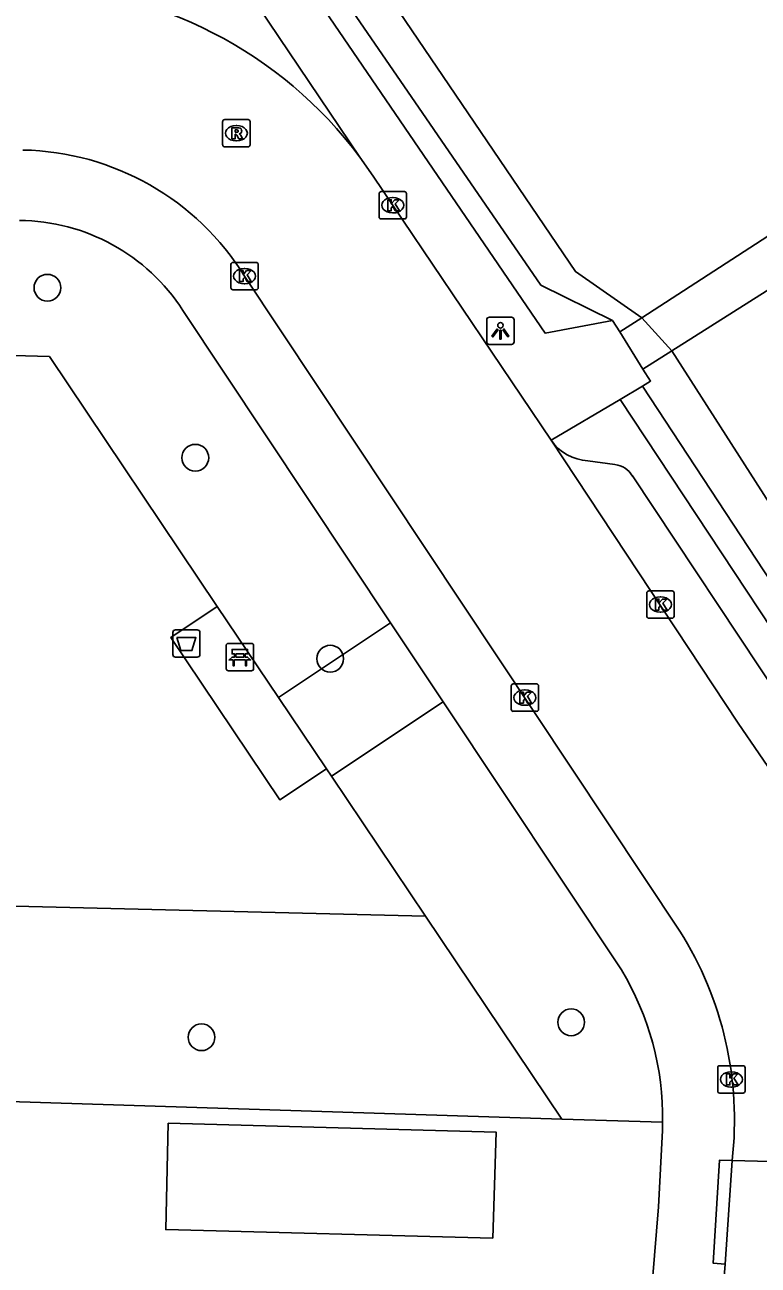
# Model space of a CAD drawing. Extents: x 157321 to 158827, y 386650 to 388532.
# Drawn here: x 158271.14 to 158297.95, y 387870.59 to 387915.93 of the extents above; entities that cross this region are included whole.
import ezdxf

# ---------------------------------------------------------------- set-up
doc = ezdxf.new("R2010")
doc.units = 0
for name, color, linetype in [('IMGEO_Afvalbak', 7, 'Continuous'), ('IMGEO_Bank', 7, 'Continuous'), ('IMGEO_Boom', 7, 'Continuous'), ('IMGEO_Dek', 7, 'Continuous'), ('IMGEO_Groenvoorziening', 7, 'Continuous'), ('IMGEO_Hek', 7, 'Continuous'), ('IMGEO_Kolk', 7, 'Continuous'), ('IMGEO_Lichtpunt', 7, 'Continuous'), ('IMGEO_Meer_plas_ven_vijver', 7, 'Continuous'), ('IMGEO_Pand', 7, 'Continuous'), ('IMGEO_Rijbaan_lokaal_open', 7, 'Continuous'), ('IMGEO_Rioolput', 7, 'Continuous'), ('IMGEO_Voetpad_gesloten', 7, 'Continuous'), ('IMGEO_Voetpad_halfverhard', 7, 'Continuous'), ('IMGEO_Voetpad_open', 7, 'Continuous')]:
    doc.layers.add(name, color=color, linetype=linetype)

msp = doc.modelspace()

# ---------------------------------------------------------------- linework, layer by layer
at = {"layer": 'IMGEO_Afvalbak'}
for p, q in [((158276.655, 387893.813), (158277.445, 387893.813)), ((158277.445, 387893.813), (158276.655, 387893.813)), ((158276.555, 387892.913), (158276.555, 387893.713)), ((158276.555, 387893.713), (158276.555, 387892.913)), ((158277.545, 387893.713), (158277.545, 387892.913)), ((158277.545, 387892.913), (158277.545, 387893.713)), ((158277.445, 387892.813), (158276.655, 387892.813)), ((158276.655, 387892.813), (158277.445, 387892.813))]:
    msp.add_line(p, q, dxfattribs=at)
msp.add_lwpolyline([(158276.698, 387893.527), (158277.402, 387893.527), (158277.253, 387893.057), (158276.847, 387893.057), (158276.698, 387893.527)], dxfattribs=at)
for centre, start, end in [((158276.655, 387893.713), 90, 180), ((158276.655, 387893.713), 90, 180), ((158277.445, 387893.713), 0, 90), ((158277.445, 387893.713), 360, 90), ((158276.655, 387892.913), 180, 270), ((158276.655, 387892.913), 180, 270), ((158277.445, 387892.913), 270, 0), ((158277.445, 387892.913), 270, 0)]:
    msp.add_arc(centre, 0.1, start, end, dxfattribs=at)
at = {"layer": 'IMGEO_Bank'}
for p, q in [((158278.506, 387892.391), (158278.506, 387893.232)), ((158278.506, 387893.232), (158278.506, 387892.391)), ((158278.581, 387893.316), (158279.422, 387893.316)), ((158279.422, 387893.316), (158278.581, 387893.316)), ((158278.815, 387892.822), (158278.815, 387892.928)), ((158278.859, 387892.928), (158278.859, 387892.822)), ((158279.147, 387892.934), (158278.865, 387892.934)), ((158279.153, 387892.822), (158279.153, 387892.928)), ((158279.197, 387892.928), (158279.197, 387892.822)), ((158279.506, 387893.241), (158279.506, 387892.4)), ((158279.506, 387892.4), (158279.506, 387893.241)), ((158279.203, 387892.714), (158278.81, 387892.714)), ((158278.865, 387892.816), (158279.147, 387892.816)), ((158279.431, 387892.316), (158278.59, 387892.316)), ((158278.59, 387892.316), (158279.431, 387892.316))]:
    msp.add_line(p, q, dxfattribs=at)
for points in [[(158278.809, 387892.934), (158278.723, 387892.934), (158278.723, 387893.095), (158279.286, 387893.095), (158279.286, 387892.934), (158279.203, 387892.934)], [(158278.753, 387892.714), (158278.611, 387892.714), (158278.723, 387892.816), (158278.809, 387892.816)], [(158278.803, 387892.707), (158278.803, 387892.5), (158278.76, 387892.5), (158278.76, 387892.707)], [(158279.203, 387892.816), (158279.286, 387892.816), (158279.398, 387892.714), (158279.259, 387892.714)], [(158279.253, 387892.707), (158279.253, 387892.5), (158279.209, 387892.5), (158279.209, 387892.707)]]:
    msp.add_lwpolyline(points, dxfattribs=at)
for centre, radius, start, end in [((158278.584, 387893.238), 0.0779, 92.4484, 184.2845), ((158278.584, 387893.238), 0.0779, 92.4484, 184.2845), ((158278.808, 387892.927), 0.00671, 2.8957, 87.1043), ((158278.865, 387892.927), 0.00671, 92.8957, 177.1043), ((158279.147, 387892.927), 0.00671, 2.8957, 87.1043), ((158279.204, 387892.927), 0.00671, 92.8957, 177.1043), ((158279.428, 387893.238), 0.0779, 2.4484, 94.2845), ((158279.428, 387893.238), 0.0779, 2.4484, 94.2845), ((158278.753, 387892.707), 0.00671, 2.8957, 87.1043), ((158278.81, 387892.707), 0.00671, 92.8957, 177.1043), ((158278.808, 387892.823), 0.00671, 272.8957, 357.1043), ((158278.865, 387892.823), 0.00671, 182.8957, 267.1043), ((158279.147, 387892.823), 0.00671, 272.8957, 357.1043), ((158279.204, 387892.823), 0.00671, 182.8957, 267.1043), ((158279.202, 387892.707), 0.00671, 2.8957, 87.1043), ((158279.259, 387892.707), 0.00671, 92.8957, 177.1043), ((158278.584, 387892.394), 0.0779, 182.4484, 274.2845), ((158278.584, 387892.394), 0.0779, 182.4484, 274.2845), ((158279.428, 387892.394), 0.0779, 272.4484, 4.2845), ((158279.428, 387892.394), 0.0779, 272.4484, 4.2845)]:
    msp.add_arc(centre, radius, start, end, dxfattribs=at)
at = {"layer": 'IMGEO_Boom'}
for centre in [(158271.971, 387906.317), (158277.377, 387900.104), (158282.309, 387892.758), (158291.117, 387879.467), (158277.603, 387878.921)]:
    msp.add_circle(centre, 0.489, dxfattribs=at)
at = {"layer": 'IMGEO_Dek'}
msp.add_lwpolyline([(158305.902, 387913.121), (158304.232, 387912.037), (158303.119, 387911.317), (158293.695, 387905.219), (158292.894, 387904.7), (158293.743, 387903.345), (158294.794, 387904.01), (158304.183, 387909.947), (158305.171, 387910.572), (158306.897, 387911.605)], close=True, dxfattribs=at)
at = {"layer": 'IMGEO_Groenvoorziening'}
for points in [[(158292.634, 387905.115), (158290.013, 387906.412), (158274.36, 387929.18)], [(158254.004, 387904.307), (158272.046, 387903.801), (158278.181, 387894.671)], [(158293.719, 387902.717), (158303.137, 387888.402)], [(158282.351, 387888.465), (158285.794, 387883.341)], [(158285.794, 387883.341), (158253.282, 387884.14)], [(158285.794, 387883.341), (158290.775, 387875.929)], [(158290.775, 387875.929), (158253.031, 387877.132)], [(158294.461, 387875.812), (158290.775, 387875.929)]]:
    msp.add_lwpolyline(points, dxfattribs=at)
at = {"layer": 'IMGEO_Hek'}
for points in [[(158278.181, 387894.671), (158272.046, 387903.801), (158254.004, 387904.307)], [(158280.416, 387891.345), (158278.181, 387894.671)], [(158282.169, 387888.737), (158280.416, 387891.345)], [(158282.351, 387888.465), (158282.169, 387888.737)], [(158285.794, 387883.341), (158282.351, 387888.465)], [(158285.794, 387883.341), (158253.282, 387884.14)], [(158290.775, 387875.929), (158285.794, 387883.341)], [(158253.031, 387877.132), (158290.775, 387875.929)]]:
    msp.add_lwpolyline(points, dxfattribs=at)
at = {"layer": 'IMGEO_Kolk'}
for p, q in [((158284.095, 387908.906), (158284.095, 387909.758)), ((158284.17, 387909.832), (158285.022, 387909.832)), ((158285.096, 387909.758), (158285.096, 387908.906)), ((158284.583, 387909.612), (158284.608, 387909.612)), ((158285.022, 387908.832), (158284.17, 387908.832)), ((158284.606, 387909.052), (158284.581, 387909.052)), ((158278.677, 387906.317), (158278.677, 387907.169)), ((158278.752, 387907.243), (158279.604, 387907.243)), ((158279.165, 387907.023), (158279.19, 387907.023)), ((158279.678, 387907.169), (158279.678, 387906.317)), ((158279.604, 387906.243), (158278.752, 387906.243)), ((158279.188, 387906.463), (158279.163, 387906.463)), ((158293.88, 387894.31), (158293.88, 387895.162)), ((158293.955, 387895.236), (158294.807, 387895.236)), ((158294.881, 387895.162), (158294.881, 387894.31)), ((158294.368, 387895.016), (158294.393, 387895.016)), ((158294.391, 387894.456), (158294.366, 387894.456)), ((158294.807, 387894.236), (158293.955, 387894.236)), ((158288.925, 387890.908), (158288.925, 387891.76)), ((158289, 387891.834), (158289.852, 387891.834)), ((158289.413, 387891.614), (158289.438, 387891.614)), ((158289.926, 387891.76), (158289.926, 387890.908)), ((158289.852, 387890.834), (158289, 387890.834)), ((158289.436, 387891.054), (158289.411, 387891.054)), ((158296.474, 387876.953), (158296.474, 387877.805)), ((158296.549, 387877.879), (158297.401, 387877.879)), ((158296.962, 387877.659), (158296.987, 387877.659)), ((158297.475, 387877.805), (158297.475, 387876.953)), ((158296.985, 387877.099), (158296.96, 387877.099)), ((158297.401, 387876.879), (158296.549, 387876.879))]:
    msp.add_line(p, q, dxfattribs=at)
for points in [[(158284.095, 387908.906), (158284.095, 387909.758)], [(158284.17, 387909.832), (158285.022, 387909.832)], [(158285.096, 387909.758), (158285.096, 387908.906)], [(158284.416, 387909.532), (158284.539, 387909.532), (158284.539, 387909.381), (158284.669, 387909.532), (158284.833, 387909.532), (158284.687, 387909.381), (158284.84, 387909.132), (158284.688, 387909.132), (158284.603, 387909.296), (158284.539, 387909.229), (158284.539, 387909.132), (158284.416, 387909.132), (158284.416, 387909.532)], [(158285.022, 387908.832), (158284.17, 387908.832)], [(158278.677, 387906.317), (158278.677, 387907.169)], [(158278.752, 387907.243), (158279.604, 387907.243)], [(158278.998, 387906.943), (158279.121, 387906.943), (158279.121, 387906.792), (158279.251, 387906.943), (158279.415, 387906.943), (158279.269, 387906.792), (158279.422, 387906.543), (158279.27, 387906.543), (158279.185, 387906.707), (158279.121, 387906.64), (158279.121, 387906.543), (158278.998, 387906.543), (158278.998, 387906.943)], [(158279.678, 387907.169), (158279.678, 387906.317)], [(158279.604, 387906.243), (158278.752, 387906.243)], [(158293.88, 387894.31), (158293.88, 387895.162)], [(158293.955, 387895.236), (158294.807, 387895.236)], [(158294.881, 387895.162), (158294.881, 387894.31)], [(158294.201, 387894.936), (158294.324, 387894.936), (158294.324, 387894.785), (158294.454, 387894.936), (158294.618, 387894.936), (158294.472, 387894.785), (158294.625, 387894.536), (158294.473, 387894.536), (158294.388, 387894.7), (158294.324, 387894.633), (158294.324, 387894.536), (158294.201, 387894.536), (158294.201, 387894.936)], [(158294.807, 387894.236), (158293.955, 387894.236)], [(158288.925, 387890.908), (158288.925, 387891.76)], [(158289, 387891.834), (158289.852, 387891.834)], [(158289.246, 387891.534), (158289.369, 387891.534), (158289.369, 387891.383), (158289.499, 387891.534), (158289.663, 387891.534), (158289.517, 387891.383), (158289.67, 387891.134), (158289.518, 387891.134), (158289.433, 387891.298), (158289.369, 387891.231), (158289.369, 387891.134), (158289.246, 387891.134), (158289.246, 387891.534)], [(158289.926, 387891.76), (158289.926, 387890.908)], [(158289.852, 387890.834), (158289, 387890.834)], [(158296.474, 387876.953), (158296.474, 387877.805)], [(158296.549, 387877.879), (158297.401, 387877.879)], [(158296.795, 387877.579), (158296.918, 387877.579), (158296.918, 387877.428), (158297.048, 387877.579), (158297.212, 387877.579), (158297.066, 387877.428), (158297.219, 387877.179), (158297.067, 387877.179), (158296.982, 387877.343), (158296.918, 387877.276), (158296.918, 387877.179), (158296.795, 387877.179), (158296.795, 387877.579)], [(158297.475, 387877.805), (158297.475, 387876.953)], [(158297.401, 387876.879), (158296.549, 387876.879)]]:
    msp.add_lwpolyline(points, dxfattribs=at)
for centre, start, end in [((158284.172, 387909.756), 91.552, 178.448), ((158284.172, 387909.756), 91.552, 178.448), ((158285.02, 387909.756), 1.552, 88.448), ((158285.02, 387909.756), 1.552, 88.448), ((158284.172, 387908.908), 181.552, 268.448), ((158284.172, 387908.908), 181.552, 268.448), ((158285.02, 387908.908), 271.552, 358.448), ((158285.02, 387908.908), 271.552, 358.448), ((158278.754, 387907.167), 91.552, 178.448), ((158278.754, 387907.167), 91.552, 178.448), ((158279.602, 387907.167), 1.552, 88.448), ((158279.602, 387907.167), 1.552, 88.448), ((158278.754, 387906.319), 181.552, 268.448), ((158278.754, 387906.319), 181.552, 268.448), ((158279.602, 387906.319), 271.552, 358.448), ((158279.602, 387906.319), 271.552, 358.448), ((158293.957, 387895.16), 91.552, 178.448), ((158293.957, 387895.16), 91.552, 178.448), ((158294.805, 387895.16), 1.552, 88.448), ((158294.805, 387895.16), 1.552, 88.448), ((158293.957, 387894.312), 181.552, 268.448), ((158293.957, 387894.312), 181.552, 268.448), ((158294.805, 387894.312), 271.552, 358.448), ((158294.805, 387894.312), 271.552, 358.448), ((158289.002, 387891.758), 91.552, 178.448), ((158289.002, 387891.758), 91.552, 178.448), ((158289.85, 387891.758), 1.552, 88.448), ((158289.85, 387891.758), 1.552, 88.448), ((158289.002, 387890.91), 181.552, 268.448), ((158289.002, 387890.91), 181.552, 268.448), ((158289.85, 387890.91), 271.552, 358.448), ((158289.85, 387890.91), 271.552, 358.448), ((158296.551, 387877.803), 91.552, 178.448), ((158296.551, 387877.803), 91.552, 178.448), ((158297.399, 387877.803), 1.552, 88.448), ((158297.399, 387877.803), 1.552, 88.448), ((158296.551, 387876.955), 181.552, 268.448), ((158296.551, 387876.955), 181.552, 268.448), ((158297.399, 387876.955), 271.552, 358.448), ((158297.399, 387876.955), 271.552, 358.448)]:
    msp.add_arc(centre, 0.0765, start, end, dxfattribs=at)
for centre, major_axis, ratio, start_param, end_param in [((158284.582, 387909.332), (-0.387, 0.002), 0.722429, 4.712389, 7.853982), ((158284.607, 387909.332), (-0.39, 0.002), 0.717154, 1.570796, 4.712389), ((158279.164, 387906.743), (-0.387, 0.002), 0.722429, 4.712389, 7.853982), ((158279.189, 387906.743), (-0.39, 0.002), 0.717154, 1.570796, 4.712389), ((158294.367, 387894.736), (-0.387, 0.002), 0.722429, 4.712389, 7.853982), ((158294.392, 387894.736), (-0.39, 0.002), 0.717154, 1.570796, 4.712389), ((158289.412, 387891.334), (-0.387, 0.002), 0.722429, 4.712389, 7.853982), ((158289.437, 387891.334), (-0.39, 0.002), 0.717154, 1.570796, 4.712389), ((158296.961, 387877.379), (-0.387, 0.002), 0.722429, 4.712389, 7.853982), ((158296.986, 387877.379), (-0.39, 0.002), 0.717154, 1.570796, 4.712389)]:
    msp.add_ellipse(centre, major_axis=major_axis, ratio=ratio, start_param=start_param, end_param=end_param, dxfattribs=at)
at = {"layer": 'IMGEO_Lichtpunt'}
for p, q in [((158288.032, 387905.147), (158288.032, 387904.34)), ((158288.032, 387905.147), (158288.032, 387904.34)), ((158288.934, 387905.242), (158288.126, 387905.242)), ((158288.934, 387905.242), (158288.126, 387905.242)), ((158289.028, 387904.34), (158289.028, 387905.147)), ((158289.028, 387904.34), (158289.028, 387905.147)), ((158288.126, 387904.246), (158288.934, 387904.246)), ((158288.126, 387904.246), (158288.934, 387904.246))]:
    msp.add_line(p, q, dxfattribs=at)
for points in [[(158288.406, 387904.811), (158288.445, 387904.783), (158288.257, 387904.521), (158288.219, 387904.548), (158288.406, 387904.811)], [(158288.508, 387904.763), (158288.555, 387904.763), (158288.555, 387904.441), (158288.508, 387904.441), (158288.508, 387904.763)], [(158288.618, 387904.783), (158288.656, 387904.81), (158288.843, 387904.548), (158288.804, 387904.52), (158288.618, 387904.783)]]:
    msp.add_lwpolyline(points, dxfattribs=at)
msp.add_circle((158288.531, 387904.945), 0.0994, dxfattribs=at)
for centre, start, end in [((158288.126, 387905.147), 90, 180), ((158288.126, 387905.147), 90, 180), ((158288.934, 387905.147), 0, 90), ((158288.934, 387905.147), 0, 90), ((158288.126, 387904.34), 180, 270), ((158288.126, 387904.34), 180, 270), ((158288.934, 387904.34), 270, 0), ((158288.934, 387904.34), 270, 360)]:
    msp.add_arc(centre, 0.0946, start, end, dxfattribs=at)
at = {"layer": 'IMGEO_Meer_plas_ven_vijver'}
msp.add_lwpolyline([(158303.892, 387889.821), (158294.794, 387904.01), (158293.695, 387905.219), (158291.273, 387906.911), (158275.84, 387929.677)], dxfattribs=at)
at = {"layer": 'IMGEO_Pand'}
msp.add_lwpolyline([(158276.39, 387875.785), (158288.377, 387875.45), (158288.249, 387871.577), (158276.296, 387871.891), (158276.39, 387875.785)], dxfattribs=at)
at = {"layer": 'IMGEO_Rijbaan_lokaal_open'}
for points in [[(158283.392, 387911.092), (158283.885, 387910.392), (158290.381, 387900.741)], [(158279.181, 387906.74), (158295.089, 387882.804)], [(158299.52, 387887.038), (158297.219, 387890.397), (158290.381, 387900.741)], [(158297.001, 387874.417), (158296.747, 387870.629)], [(158297.001, 387874.417), (158302.989, 387874.251)], [(158296.747, 387870.629), (158292.979, 387825.182), (158292.866, 387824.601)]]:
    msp.add_lwpolyline(points, dxfattribs=at)
for centre, radius, start, end in [((158270.92, 387901.784), 15.563, 36.7338, 88.9195), ((158270.887, 387901.593), 9.761, 31.8243, 88.8993), ((158284.174, 387875.904), 12.913, 353.3865, 32.2982)]:
    msp.add_arc(centre, radius, start, end, dxfattribs=at)
at = {"layer": 'IMGEO_Rioolput'}
for p, q in [((158278.377, 387911.54), (158278.377, 387912.392)), ((158278.452, 387912.466), (158279.304, 387912.466)), ((158279.378, 387912.392), (158279.378, 387911.54)), ((158278.865, 387912.246), (158278.89, 387912.246)), ((158278.888, 387911.686), (158278.863, 387911.686)), ((158279.304, 387911.466), (158278.452, 387911.466))]:
    msp.add_line(p, q, dxfattribs=at)
for points in [[(158278.377, 387911.54), (158278.377, 387912.392)], [(158278.452, 387912.466), (158279.304, 387912.466)], [(158279.378, 387912.392), (158279.378, 387911.54)], [(158278.966, 387912.164), (158278.714, 387912.166), (158278.714, 387911.766)], [(158278.714, 387911.766), (158278.838, 387911.766), (158278.838, 387911.928), (158278.849, 387911.928)], [(158278.892, 387912.085), (158278.838, 387912.085), (158278.838, 387912.004)], [(158278.838, 387912.004), (158278.89, 387912.004)], [(158278.896, 387911.899), (158278.967, 387911.766), (158279.107, 387911.766), (158279.042, 387911.892)], [(158279.304, 387911.466), (158278.452, 387911.466)]]:
    msp.add_lwpolyline(points, dxfattribs=at)
for centre, radius, start, end in [((158278.454, 387912.39), 0.0765, 91.552, 178.448), ((158278.454, 387912.39), 0.0765, 91.552, 178.448), ((158279.302, 387912.39), 0.0765, 1.552, 88.448), ((158279.302, 387912.39), 0.0765, 1.552, 88.448), ((158278.848, 387911.875), 0.0533, 26.0293, 88.6989), ((158278.874, 387912.193), 0.19, 274.7715, 282.9687), ((158278.898, 387911.989), 0.0964, 77.0061, 93.1865), ((158278.912, 387912.046), 0.0378, 276.6634, 79.6772), ((158278.965, 387912.054), 0.109, 350.3612, 89.416), ((158278.963, 387912.054), 0.112, 277.5842, 350.9817), ((158278.947, 387911.839), 0.108, 29.5134, 73.7905), ((158278.454, 387911.542), 0.0765, 181.552, 268.448), ((158278.454, 387911.542), 0.0765, 181.552, 268.448), ((158279.302, 387911.542), 0.0765, 271.552, 358.448), ((158279.302, 387911.542), 0.0765, 271.552, 358.448)]:
    msp.add_arc(centre, radius, start, end, dxfattribs=at)
for centre, major_axis, ratio, start_param, end_param in [((158278.864, 387911.966), (-0.387, 0.002), 0.722429, 4.712389, 7.853982), ((158278.889, 387911.966), (-0.39, 0.002), 0.717154, 1.570796, 4.712389)]:
    msp.add_ellipse(centre, major_axis=major_axis, ratio=ratio, start_param=start_param, end_param=end_param, dxfattribs=at)
at = {"layer": 'IMGEO_Voetpad_gesloten'}
msp.add_lwpolyline([(158304.183, 387909.947), (158305.171, 387910.572), (158306.897, 387911.605), (158305.902, 387913.121), (158304.232, 387912.037), (158303.119, 387911.317), (158293.695, 387905.219), (158292.894, 387904.7), (158293.743, 387903.345), (158294.794, 387904.01), (158304.183, 387909.947)], dxfattribs=at)
at = {"layer": 'IMGEO_Voetpad_halfverhard'}
for points in [[(158273.218, 387929.492), (158290.161, 387904.663), (158292.634, 387905.115)], [(158273.392, 387925.946), (158283.392, 387911.092)], [(158293.719, 387902.717), (158294.018, 387902.906), (158293.743, 387903.345), (158292.894, 387904.7), (158292.634, 387905.115)], [(158292.909, 387902.237), (158293.719, 387902.717)], [(158278.181, 387894.671), (158276.481, 387893.528), (158280.468, 387887.594), (158282.169, 387888.737)], [(158280.416, 387891.345), (158278.181, 387894.671)], [(158284.515, 387894.071), (158280.416, 387891.345)], [(158282.169, 387888.737), (158280.416, 387891.345)], [(158286.436, 387891.182), (158282.351, 387888.465)], [(158282.169, 387888.737), (158282.351, 387888.465)]]:
    msp.add_lwpolyline(points, dxfattribs=at)
at = {"layer": 'IMGEO_Voetpad_open'}
for points in [[(158276.919, 387905.49), (158284.515, 387894.071)], [(158290.381, 387900.741), (158292.909, 387902.237)], [(158292.909, 387902.237), (158302.621, 387887.539)], [(158292.719, 387899.855), (158291.73, 387899.992)], [(158301.588, 387886.89), (158298.803, 387891.235), (158293.361, 387899.436)], [(158284.515, 387894.071), (158286.436, 387891.182)], [(158286.436, 387891.182), (158292.954, 387881.384)], [(158290.592, 387827.516), (158294.31, 387872.716), (158294.452, 387875.513), (158294.461, 387875.812)], [(158296.747, 387870.629), (158296.312, 387870.659), (158296.537, 387874.423), (158297.001, 387874.417)]]:
    msp.add_lwpolyline(points, dxfattribs=at)
for centre, radius, start, end in [((158270.902, 387901.627), 7.15, 32.701, 89.6502), ((158291.831, 387901.763), 1.774, 215.1761, 266.7435), ((158292.614, 387898.993), 0.868, 30.6784, 83.0608), ((158283.991, 387875.97), 10.471, 359.1348, 31.1334)]:
    msp.add_arc(centre, radius, start, end, dxfattribs=at)

doc.saveas('drawing.dxf')
